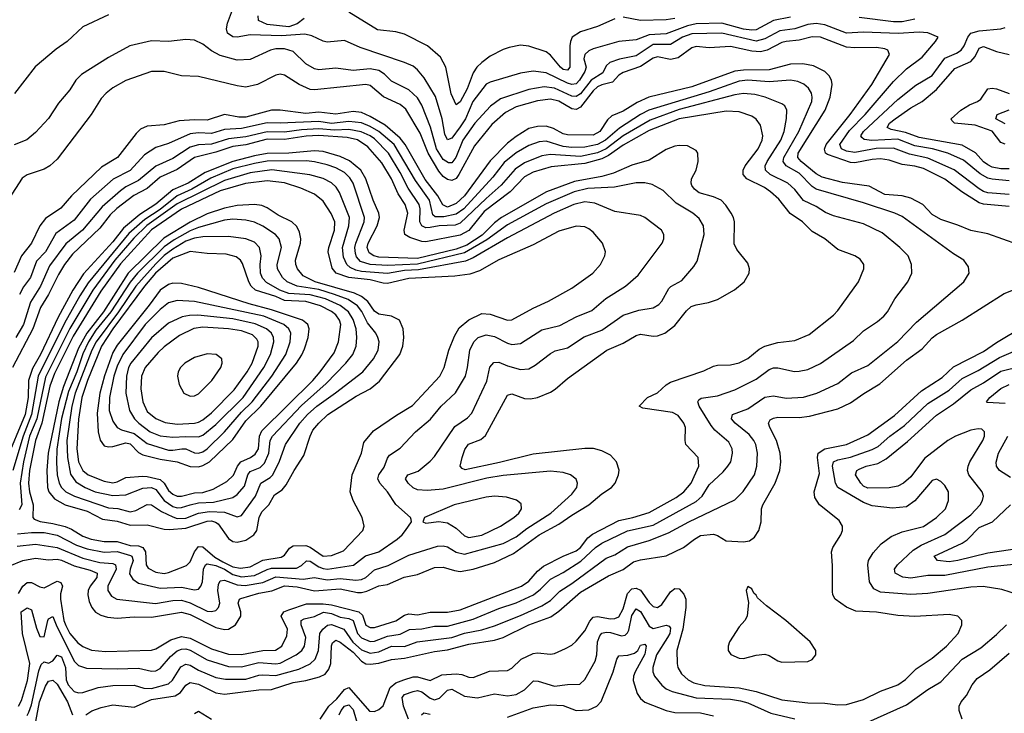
# Model space of a CAD drawing. Header units: inches. Extents: x 1305375 to 1407406, y 744550 to 841633.
# Tile 369 of 509: x 1363476 to 1368067, y 811317 to 814552. Entities that reach past the tile are written whole.
import ezdxf

# ---------------------------------------------------------------- set-up
doc = ezdxf.new("R2010")
doc.units = ezdxf.units.IN
doc.header["$MEASUREMENT"] = 0
doc.layers.add('B3861', color=7, linetype='Continuous')

msp = doc.modelspace()

# ---------------------------------------------------------------- linework, layer by layer
at = {"layer": 'B3861', "color": 5}
for points, elevation in [([(1363890, 814575.3), (1363770, 814518.8), (1363696.5, 814450), (1363645.4, 814414.6), (1363548.3, 814331.8), (1363451.9, 814208.1)], 1240), ([(1367070, 814563.7), (1366990, 814547.6), (1366910, 814505.1), (1366890, 814502.9), (1366850, 814508.1), (1366750, 814535.5), (1366630, 814532.7), (1366590, 814523.4), (1366490, 814485.5), (1366410, 814481.8), (1366350, 814458.2), (1366270, 814450.9), (1366150, 814416.4), (1366130, 814407), (1366110.9, 814389.1), (1366106.5, 814370), (1366116.9, 814330), (1366111.2, 814310), (1366086.5, 814270), (1366070, 814252.7), (1366050, 814249.4), (1366030, 814255.3), (1365930, 814304.9), (1365870, 814312.3), (1365810, 814303), (1365670, 814261.3), (1365650, 814251.2), (1365588.3, 814170), (1365554.9, 814090), (1365530, 814052.1), (1365490, 813999), (1365470, 813991.4), (1365457.7, 814017.7), (1365444.8, 814090), (1365414, 814194), (1365361, 814281), (1365330, 814318), (1365310, 814334.6), (1365270, 814352.1), (1365062.6, 814422.6), (1364990, 814455.2), (1364910, 814447.5), (1364890, 814452.5), (1364837.5, 814477.6), (1364804.8, 814484.9), (1364697.1, 814477.1), (1364550, 814481), (1364490, 814470.8), (1364470, 814472.7), (1364444.9, 814490), (1364439.6, 814510), (1364444.4, 814535.6), (1364472, 814610)], 1240), ([(1366250, 814556.9), (1366170, 814520.5), (1366090, 814495.2), (1366052.4, 814470), (1366043.5, 814450), (1366041, 814430), (1366041, 814330), (1366030, 814316.4), (1366010, 814319.5), (1365996.9, 814330), (1365950, 814386.9), (1365930, 814402.1), (1365850, 814429.1), (1365810, 814432.8), (1365758, 814422), (1365730, 814412.9), (1365670, 814381.8), (1365630, 814353.2), (1365607, 814330), (1365590, 814303.9), (1365562.5, 814230), (1365530, 814168.4), (1365510, 814155.5), (1365486.7, 814206.7), (1365462.4, 814330), (1365437.8, 814377.8), (1365376.4, 814430), (1365270, 814483.9), (1365230, 814495.7), (1365144.2, 814504.2), (1365010, 814587.8)], 1220), ([(1368090, 813736.9), (1367990, 813745.2), (1367970, 813750.3), (1367950, 813763.1), (1367832.4, 813852.4), (1367710, 813906.3), (1367625.1, 813925.1), (1367550, 813953.5), (1367469, 813951), (1367370, 813932.9), (1367330, 813938.4), (1367307, 813950), (1367300.1, 813970), (1367345.2, 814034.8), (1367418.5, 814110), (1367550, 814264.1), (1367610, 814323.5), (1367683.1, 814376.9), (1367746.4, 814450), (1367758.4, 814470), (1367710.3, 814490.3), (1367670, 814493.8), (1367572.4, 814487.6), (1367410, 814494.5), (1367330, 814489.6), (1367230, 814528.4), (1367190, 814533.8), (1367150, 814530.2), (1367090, 814509.9), (1367020, 814500), (1366950, 814462.8), (1366910, 814452), (1366750, 814488.6), (1366610, 814486.9), (1366566.2, 814470), (1366510, 814436.9), (1366430, 814437.1), (1366350, 814383.4), (1366272.4, 814367.6), (1366227.3, 814352.7), (1366210, 814337.1), (1366195.2, 814304.8), (1366139.6, 814270), (1366090, 814206), (1366070, 814194.4), (1366050, 814195.7), (1365970, 814233.1), (1365920.6, 814239.4), (1365850, 814227.2), (1365717.1, 814182.9), (1365671.1, 814148.9), (1365598, 814070), (1365542.1, 813990), (1365509.7, 813910), (1365490, 813884.9), (1365475.6, 813884.4), (1365450, 813899.7), (1365418.3, 813950), (1365390.9, 814050.9), (1365350, 814153.3), (1365330, 814188), (1365290, 814224.6), (1365210, 814265.3), (1365177.3, 814297.3), (1365150, 814315.1), (1365110, 814323.1), (1365030, 814314.4), (1364950, 814326.5), (1364870, 814317.6), (1364850, 814323.7), (1364810, 814346.4), (1364750, 814404.1), (1364710, 814416.6), (1364670, 814415.7), (1364644.6, 814410), (1364550, 814367), (1364490, 814363.2), (1364410, 814384.5), (1364370, 814407.2), (1364330, 814437.6), (1364290, 814456.4), (1364250, 814459.8), (1364170, 814449.8), (1364090, 814453.8), (1363989.4, 814430.6), (1363890, 814376.1), (1363763.8, 814296.2), (1363737.6, 814270), (1363710, 814225.4), (1363657.3, 814162.7), (1363609.5, 814090.5), (1363550, 814025.7), (1363508.7, 813991.3), (1363450, 813968.2)], 1260), ([(1364802.4, 814557.6), (1364770, 814533.1), (1364730, 814518.9), (1364630.3, 814530.3), (1364588.8, 814548.8), (1364587.1, 814570)], 1220), ([(1366530, 814558.1), (1366490, 814551.7), (1366370, 814549), (1366290, 814563.2)], 1220), ([(1367650, 814554.3), (1367590, 814542.4), (1367550, 814541.6), (1367390, 814562.7)], 1240), ([(1368090, 813800.3), (1368010, 813808.2), (1367990, 813813.4), (1367953.5, 813833.5), (1367876.6, 813896.6), (1367802.5, 813930), (1367731.8, 813950), (1367650, 813963.9), (1367570, 813995.4), (1367448.6, 813988.6), (1367412.9, 813992.9), (1367402, 814002), (1367397.8, 814010), (1367409.9, 814030), (1367570, 814180.1), (1367653.9, 814246.1), (1367730, 814291.7), (1367790, 814373), (1367843.9, 814396.1), (1367865, 814410), (1367880.1, 814430), (1367896.3, 814470), (1367911.1, 814488.9), (1367950, 814500.2), (1368050, 814510.1), (1368070, 814515.4)], 1240), ([(1368090, 813681.1), (1367970, 813691.3), (1367950, 813698.5), (1367868.6, 813748.6), (1367790, 813807.8), (1367690, 813857.6), (1367650, 813868.8), (1367590, 813877.2), (1367530, 813897.4), (1367490, 813903), (1367450, 813900.4), (1367370, 813883.8), (1367350, 813885.7), (1367242.7, 813922.7), (1367232.5, 813930), (1367227.8, 813947.8), (1367235.9, 813970), (1367348.3, 814110), (1367448.2, 814250), (1367531.4, 814390), (1367524, 814410), (1367510, 814415.6), (1367470, 814422.2), (1367370, 814420.3), (1367330, 814424.7), (1367210, 814470.6), (1367170, 814471.8), (1367110, 814456.7), (1367049.3, 814450.7), (1367030, 814445.5), (1366961.2, 814410), (1366930, 814402.9), (1366890, 814405.5), (1366790, 814427.1), (1366690, 814421), (1366630, 814427.5), (1366610, 814421.1), (1366546.5, 814373.5), (1366510, 814367.1), (1366450, 814378.7), (1366430, 814373.2), (1366370, 814333.4), (1366290, 814306.2), (1366270, 814293.2), (1366239.3, 814260.7), (1366190, 814248.8), (1366170, 814239.3), (1366150, 814220.8), (1366090, 814144.4), (1366070, 814132.9), (1366050, 814135.9), (1365990, 814172.2), (1365950, 814180.8), (1365890, 814173.2), (1365790, 814145.8), (1365740.9, 814119.1), (1365676.5, 814063.5), (1365596, 813964), (1365523.6, 813830), (1365510, 813812), (1365490, 813801.7), (1365470, 813806.9), (1365450, 813821.2), (1365430, 813846.2), (1365380.9, 813930), (1365343.5, 814023.5), (1365275.4, 814135.4), (1365250, 814157.1), (1365172.6, 814192.6), (1365110, 814245.6), (1365089.1, 814249.1), (1364850, 814225.4), (1364830, 814226.8), (1364778.2, 814250), (1364710, 814293.2), (1364690, 814298.4), (1364670, 814293.7), (1364584.7, 814250), (1364530, 814237), (1364490, 814242.9), (1364310, 814286.5), (1364230, 814289.9), (1364149.4, 814310.6), (1364090.1, 814309.9), (1363970, 814269.2), (1363910, 814234.3), (1363879.3, 814210), (1363855.7, 814184.3), (1363809.6, 814110.4), (1363650, 813901.6), (1363615.6, 813870), (1363590, 813854.9), (1363511.2, 813828.8), (1363487.1, 813812.9), (1363407.8, 813690)], 1280), ([(1368090, 813857), (1368050, 813855.9), (1368010, 813864.8), (1367990, 813874.5), (1367969.8, 813889.8), (1367931.6, 813931.6), (1367870, 813967.4), (1367670, 814002.5), (1367605.4, 814025.4), (1367539.2, 814039.2), (1367519.9, 814050), (1367531.9, 814070), (1367557, 814090), (1367630, 814141.6), (1367683, 814170), (1367750, 814225.8), (1367835.6, 814324.4), (1367910, 814356.5), (1367930, 814380.4), (1367950, 814418.7), (1367970, 814427.2), (1368030, 814403.1), (1368090, 814390.1)], 1220), ([(1368130, 813503), (1367990, 813553.3), (1367910, 813569.4), (1367850, 813594.2), (1367770, 813619.6), (1367730, 813643.9), (1367686.5, 813690), (1367630, 813720.1), (1367590, 813730.8), (1367510, 813736.7), (1367436.4, 813776.4), (1367312.8, 813792.8), (1367217.2, 813817.2), (1367190, 813832.6), (1367118.8, 813890), (1367103.9, 813910), (1367105.2, 813930), (1367231.3, 814130), (1367255, 814190), (1367264.7, 814250), (1367261.1, 814270), (1367250, 814289.8), (1367229, 814310), (1367177.6, 814337.6), (1367126.9, 814346.9), (1367070, 814344.4), (1366970, 814318.2), (1366850, 814317.4), (1366810, 814311.5), (1366610, 814239), (1366409.8, 814190.2), (1366354.4, 814165.6), (1366290, 814125.3), (1366235.9, 814104.1), (1366215.7, 814084.3), (1366181, 814030), (1366150, 814013.7), (1366030, 814014.9), (1366010, 814019.9), (1365965, 814045), (1365930, 814054.9), (1365890, 814054.2), (1365850, 814044.3), (1365790, 814007.3), (1365750, 813976), (1365670, 813894.4), (1365549.2, 813730.8), (1365510, 813694.8), (1365470, 813678.2), (1365448.1, 813688.1), (1365424.8, 813730), (1365366.8, 813806.8), (1365272.8, 813970), (1365250, 814000.2), (1365179.9, 814059.9), (1365110, 814101.2), (1365070, 814118.6), (1365030, 814124), (1364950, 814112.1), (1364870, 814120.3), (1364810, 814115), (1364690.1, 814129.9), (1364650, 814130.3), (1364530, 814097.9), (1364497.7, 814097.7), (1364430, 814109.9), (1364350, 814083.4), (1364290, 814085.4), (1364219.9, 814080.1), (1364150, 814062.3), (1364070, 814054.9), (1364039.1, 814040.9), (1364018.1, 814021.9), (1363931.5, 813910), (1363856.4, 813863.6), (1363717.8, 813730), (1363667.3, 813672.7), (1363595.9, 813624.1), (1363569.5, 813590.5), (1363530.6, 813510), (1363484.4, 813450), (1363450, 813372.7)], 1320), ([(1363510, 811306.6), (1363517.6, 811322.4), (1363530, 811356.6), (1363564.8, 811515.2), (1363575.6, 811544.4), (1363590, 811557.1), (1363610, 811550.7), (1363630, 811561.2), (1363650, 811588.7), (1363670, 811579.8), (1363688.9, 811530), (1363692.8, 811472.8), (1363701.3, 811450), (1363730, 811418.2), (1363750, 811411.9), (1363770, 811414.4), (1363842.2, 811437.8), (1363910, 811446.4), (1364010, 811448.1), (1364054.1, 811434.1), (1364090, 811432.1), (1364170, 811454.9), (1364188.6, 811471.4), (1364226.7, 811533.3), (1364250, 811546.5), (1364270, 811541.9), (1364310, 811518.6), (1364390, 811483.6), (1364435.6, 811475.6), (1364530, 811476.8), (1364590, 811494.7), (1364610, 811496.3), (1364670, 811492.9), (1364777.2, 811522.8), (1364830, 811548.3), (1364853.6, 811570), (1364869, 811610), (1364875.3, 811690), (1364888.5, 811710), (1364911.2, 811728.8), (1364930, 811730.6), (1364986.9, 811710), (1365028.4, 811648.4), (1365070, 811613.6), (1365110, 811597.9), (1365150, 811604.5), (1365210, 811629.8), (1365270, 811629.2), (1365329.2, 811650.8), (1365490, 811670.9), (1365550, 811691.1), (1365630, 811706.2), (1365690, 811725.4), (1365810, 811772.5), (1365910, 811818.4), (1365950, 811843.3), (1365993.5, 811886.5), (1366050, 811922.9), (1366210, 812039.9), (1366250, 812056.9), (1366310, 812093.8), (1366410, 812122.5), (1366501.5, 812158.5), (1366595.9, 812210), (1366810, 812312.6), (1366848.7, 812351.3), (1366902, 812430), (1366912.2, 812470), (1366916.4, 812530), (1366908.2, 812570), (1366898.7, 812590), (1366876.9, 812616.9), (1366811.8, 812670), (1366795.2, 812690), (1366798.7, 812710), (1366870, 812736.6), (1366950, 812791.1), (1366990, 812797.1), (1367050, 812787.4), (1367130, 812791.2), (1367192.6, 812810), (1367290, 812855), (1367354.2, 812905.8), (1367430, 812939.1), (1367570, 813051.6), (1367657.9, 813142.1), (1367877.2, 813330), (1367903.1, 813370), (1367899.3, 813399.3), (1367877.6, 813430), (1367830, 813459.8), (1367590, 813634.5), (1367556.9, 813650), (1367410, 813697.6), (1367190, 813761.5), (1367170, 813773.5), (1367110, 813836.4), (1367049.3, 813870), (1367034.9, 813890), (1367039.1, 813910), (1367109, 814030), (1367168.8, 814170), (1367171.4, 814190), (1367167.1, 814210), (1367153.1, 814233.2), (1367131.8, 814251.8), (1367103.7, 814263.7), (1367070, 814270.8), (1366970, 814263), (1366870, 814269.4), (1366830, 814265.1), (1366690, 814216), (1366409.3, 814130.7), (1366370, 814110.2), (1366273.1, 814046.9), (1366207, 813990), (1366170, 813969.8), (1366110, 813956.9), (1366050, 813955.8), (1366010, 813961.3), (1365930, 813985.5), (1365898.1, 813981.9), (1365850, 813965.9), (1365790, 813931.8), (1365733.9, 813886.1), (1365681.7, 813818.3), (1365546.8, 813670), (1365510, 813644.5), (1365453, 813633), (1365412.8, 813632.8), (1365401.7, 813641.7), (1365385.8, 813710), (1365321.7, 813801.7), (1365221.1, 813970), (1365150.8, 814030.8), (1365110, 814054.7), (1365070, 814070.6), (1365010, 814077.8), (1364930, 814068.3), (1364870, 814077.1), (1364690, 814069.5), (1364630, 814071.2), (1364510, 814045.1), (1364430, 814039.9), (1364370, 814021.7), (1364310, 814024.3), (1364270, 814019.3), (1364170, 813974), (1364110, 813956.6), (1364058.2, 813921.8), (1363990.5, 813849.5), (1363911.5, 813808.4), (1363805.5, 813714.5), (1363730, 813617.6), (1363644.7, 813555.3), (1363595.4, 813470), (1363554.4, 813425.6), (1363526.5, 813350), (1363494.1, 813305.9), (1363475.4, 813270)], 1340), ([(1363470, 811350.1), (1363484, 811376), (1363511.6, 811470), (1363522.5, 811550), (1363488.6, 811688.6), (1363482, 811790), (1363510, 811808.2), (1363530, 811799.7), (1363553.7, 811713.7), (1363570, 811674.5), (1363590, 811673.7), (1363606.3, 811750), (1363610, 811758.4), (1363630, 811768.2), (1363645, 811730), (1363730, 811559.8), (1363750, 811540.7), (1363787.9, 811527.9), (1363930, 811523.7), (1364030, 811528.2), (1364090, 811513.9), (1364110, 811514.8), (1364130, 811526.4), (1364178.6, 811581.4), (1364210, 811607.8), (1364230, 811616.5), (1364250, 811617.4), (1364270, 811610.9), (1364350, 811566.8), (1364450, 811535.4), (1364510, 811534.2), (1364590, 811554.7), (1364670, 811548.1), (1364690, 811550.6), (1364765.2, 811590), (1364791.4, 811610), (1364803.8, 811630), (1364809.9, 811670), (1364788.7, 811730), (1364788.1, 811750), (1364802.7, 811757.3), (1364850, 811768.9), (1364891.7, 811788.3), (1364930, 811782.4), (1364970, 811765.3), (1365010, 811759.9), (1365029.8, 811749.8), (1365050, 811689.3), (1365070, 811669.2), (1365110, 811652.7), (1365130, 811653.3), (1365190, 811677.1), (1365250, 811686.2), (1365292.5, 811707.5), (1365350, 811710.7), (1365410, 811723.8), (1365470, 811724.1), (1365590, 811755.9), (1365710, 811806.1), (1365790, 811832), (1365870.9, 811869.1), (1365904.7, 811895.3), (1365950, 811942.3), (1366010, 811973.4), (1366092.8, 812027.2), (1366159.7, 812090), (1366190, 812110.4), (1366310, 812167.4), (1366430, 812195.3), (1366630, 812304.9), (1366658.1, 812330), (1366690, 812382.1), (1366756.3, 812443.7), (1366778, 812470), (1366791.3, 812490), (1366799.9, 812530), (1366798.3, 812550), (1366782.2, 812582.2), (1366717.1, 812637.1), (1366699.4, 812659.4), (1366644, 812750), (1366636.9, 812770), (1366641.6, 812778.4), (1366653.2, 812786.8), (1366730, 812797), (1366810, 812825.9), (1366910, 812875.7), (1366970, 812920.4), (1366990, 812928.3), (1367010, 812928.9), (1367088.4, 812911.6), (1367110, 812912.1), (1367150, 812920.1), (1367210, 812948.8), (1367363.7, 813056.3), (1367410, 813100.6), (1367476, 813144), (1367505.3, 813170), (1367521.6, 813190), (1367555.8, 813250), (1367616.1, 813330), (1367635.3, 813370), (1367634.6, 813410), (1367617.8, 813450), (1367579.8, 813490), (1367497.3, 813557.3), (1367410, 813600.2), (1367270, 813637.5), (1367232.6, 813652.6), (1367190, 813680.4), (1367130, 813708.9), (1367090, 813759.9), (1367058, 813790), (1366975.6, 813830), (1366952.6, 813850), (1366952, 813870), (1366960.3, 813890), (1367025.2, 813990), (1367040.1, 814030), (1367051, 814091), (1367052.4, 814130), (1367042.5, 814150), (1367030, 814160.2), (1366951, 814191), (1366903.8, 814203.8), (1366850, 814208), (1366810, 814201.1), (1366550, 814133.6), (1366415.9, 814084.1), (1366289.9, 814010.1), (1366210, 813950.4), (1366170, 813930.9), (1366090, 813914.5), (1365950, 813922.9), (1365910, 813916.6), (1365830, 813884.8), (1365785.2, 813854.8), (1365720.3, 813779.7), (1365650, 813718.7), (1365530, 813603.1), (1365506, 813594), (1365431.1, 813591.1), (1365390, 813582.3), (1365370, 813582.1), (1365350, 813591.2), (1365341.5, 813610), (1365343.5, 813670), (1365337.8, 813690), (1365286.8, 813766.8), (1365250, 813839.4), (1365194.6, 813930), (1365130, 813996), (1365110, 814010.2), (1365068.5, 814028.5), (1365010, 814040.1), (1364943.4, 814036.6), (1364870, 814042.6), (1364790, 814039), (1364710, 814028), (1364630, 814029.4), (1364530, 814005), (1364450, 813996.6), (1364370, 813972), (1364310, 813968.6), (1364270, 813957.3), (1364190, 813904.4), (1364110, 813868.2), (1364030, 813801.5), (1363970, 813771.8), (1363945.5, 813754.5), (1363860.2, 813679.8), (1363768.5, 813570), (1363690, 813506.1), (1363615.2, 813404.8), (1363573.2, 813310), (1363526, 813234), (1363493.3, 813130), (1363457.6, 813070)], 1360), ([(1368070, 813971.4), (1368050, 813979.9), (1368010, 814031.7), (1367930, 814060.5), (1367834.3, 814070), (1367821.7, 814081.7), (1367818.6, 814090), (1367863.7, 814130), (1367904.8, 814155.2), (1367942.2, 814170), (1367957.9, 814182.1), (1367990.5, 814229.5), (1368010, 814233.4), (1368030, 814230.1), (1368090, 814208.3)], 1180), ([(1363470, 811876.6), (1363490, 811910.7), (1363510, 811927.6), (1363530, 811927.5), (1363570, 811907.4), (1363590, 811902.5), (1363650, 811933.6), (1363667.6, 811927.6), (1363675.1, 811910), (1363666.1, 811873.9), (1363665.6, 811850), (1363681.6, 811750), (1363690, 811725.8), (1363710, 811689.6), (1363746, 811646), (1363770, 811627.9), (1363810, 811610.9), (1363875, 811605), (1364090, 811611.8), (1364110, 811618.3), (1364181, 811659), (1364230, 811675.2), (1364270, 811667.8), (1364370, 811618), (1364450, 811593.1), (1364510, 811591.1), (1364610, 811609.2), (1364668.3, 811611.7), (1364698.6, 811630), (1364721.9, 811678.1), (1364724.4, 811710), (1364695.5, 811770), (1364707, 811790), (1364730, 811799.9), (1364813.1, 811826.9), (1364890, 811827.7), (1364930, 811822.9), (1365057.7, 811790), (1365074.2, 811774.2), (1365090, 811727.8), (1365110, 811717.3), (1365130, 811717.1), (1365230, 811748.3), (1365270, 811774), (1365290, 811780.5), (1365330, 811775.8), (1365390, 811788.2), (1365470, 811788), (1365530, 811799.9), (1365814.7, 811910), (1365850, 811933.3), (1365890, 811979.6), (1365917.4, 812002.6), (1366009.8, 812050), (1366070, 812074.6), (1366090.3, 812090), (1366124.1, 812135.9), (1366147.1, 812152.9), (1366270, 812217), (1366335.1, 812230), (1366410, 812253.9), (1366535.8, 812324.2), (1366573, 812350), (1366607.1, 812390), (1366641.6, 812470), (1366638.8, 812510), (1366582.4, 812570), (1366578.4, 812590), (1366579.5, 812650), (1366572.9, 812670), (1366546.1, 812706.1), (1366519.5, 812719.5), (1366380.5, 812740.5), (1366363.6, 812750), (1366403.5, 812790), (1366450, 812812.1), (1366490.4, 812849.6), (1366510, 812861.3), (1366664.8, 812915.1), (1366710, 812935.9), (1366730, 812940.9), (1366790, 812942.6), (1366830, 812952.1), (1366870, 812971.8), (1366924, 813016), (1366950, 813029.5), (1367010, 813046.8), (1367090, 813056), (1367156.7, 813083.3), (1367270, 813173.8), (1367290, 813195.6), (1367386, 813330), (1367411.1, 813390), (1367410.9, 813410.9), (1367395.2, 813435.2), (1367370, 813450.9), (1367290, 813480.3), (1367230, 813529.8), (1367170, 813565), (1367125, 813610), (1367067.5, 813647.5), (1367014.7, 813714.7), (1366976.3, 813750), (1366948.5, 813770), (1366866.4, 813810), (1366848.8, 813830), (1366848.9, 813850), (1366858.5, 813870), (1366918.3, 813950), (1366938.2, 813990), (1366940.2, 814010), (1366930, 814060.5), (1366910, 814088.8), (1366890, 814102.4), (1366830, 814121.8), (1366770, 814126), (1366550, 814090.4), (1366410, 814034.9), (1366290, 813967.5), (1366221.1, 813918.9), (1366190, 813903), (1366110, 813881.3), (1365954.1, 813865.9), (1365870, 813841.6), (1365830, 813819.2), (1365762, 813750), (1365642, 813658), (1365570, 813568.9), (1365530, 813547.2), (1365370, 813515.9), (1365350, 813517.1), (1365295.5, 813535.5), (1365271.4, 813550), (1365268.3, 813570), (1365285.4, 813650), (1365272.6, 813690), (1365239.7, 813739.7), (1365209, 813810), (1365164.7, 813884.7), (1365099.5, 813959.5), (1365050, 813991.1), (1365002.6, 814002.6), (1364870, 814012.6), (1364810.7, 814009.3), (1364710, 813993.5), (1364630, 813995.1), (1364530, 813968.6), (1364470, 813961.4), (1364390, 813934), (1364291.4, 813908.6), (1364210, 813852.9), (1364130, 813816.9), (1364070, 813765.3), (1364007.2, 813732.8), (1363928.5, 813671.5), (1363897.3, 813642.7), (1363850, 813579.9), (1363721.5, 813458.5), (1363683.9, 813410), (1363656.1, 813363.9), (1363610.3, 813270), (1363572.6, 813210), (1363536.5, 813110), (1363441.7, 812930)], 1380), ([(1368070, 814066.2), (1368027.6, 814090), (1368033, 814110), (1368088.8, 814131.2)], 1160), ([(1363430, 812005.3), (1363490, 812029.8), (1363550, 812041), (1363610, 812033.2), (1363650, 812036.1), (1363670, 812031.2), (1363730, 812004.9), (1363805, 811985), (1363836.6, 811970), (1363836, 811950), (1363803.8, 811910), (1363795.3, 811890), (1363793.2, 811870), (1363799, 811839), (1363811.3, 811810), (1363829.4, 811789.4), (1363854.7, 811774.7), (1363885.2, 811765.2), (1363930, 811760.8), (1364010, 811766.6), (1364090, 811764.9), (1364230, 811788.3), (1364270, 811777.8), (1364390, 811716.6), (1364430, 811708.1), (1364450, 811709.7), (1364482, 811730), (1364507.3, 811770), (1364507.2, 811790), (1364494.3, 811830), (1364501.2, 811850), (1364507.1, 811852.9), (1364590, 811877.7), (1364651.7, 811888.3), (1364710, 811912), (1364770, 811907.4), (1364850, 811887.5), (1364970, 811897.8), (1365050, 811880.4), (1365070, 811880.5), (1365093.8, 811886.2), (1365150, 811911.8), (1365190, 811918.3), (1365268.7, 811951.3), (1365330, 811965.2), (1365410, 811996.8), (1365450, 811999.3), (1365502.7, 811982.7), (1365530, 811978.9), (1365590, 811989.2), (1365690, 812020.7), (1365777.4, 812062.6), (1365897.7, 812150), (1365990, 812198.7), (1366050, 812241.4), (1366130, 812288.7), (1366190, 812341.3), (1366235.1, 812370), (1366252.9, 812390), (1366267.6, 812430), (1366270.8, 812450.8), (1366258.5, 812490), (1366230, 812521), (1366190, 812541.5), (1366151.4, 812551.4), (1366110, 812552.8), (1365870, 812526.1), (1365713.5, 812486.5), (1365552.4, 812452.4), (1365538.1, 812458.2), (1365529.9, 812469.9), (1365538.1, 812510), (1365551.8, 812548.2), (1365568.2, 812571.8), (1365625.7, 812594.3), (1365647.2, 812612.8), (1365750, 812801.6), (1365770, 812807.2), (1365830, 812784.8), (1365856.9, 812783.1), (1365890.4, 812789.6), (1365950, 812814.7), (1365971.7, 812828.3), (1366030, 812879.3), (1366214, 813010), (1366290, 813043.2), (1366350, 813079.8), (1366370, 813085.2), (1366430, 813075.9), (1366450, 813077.3), (1366483.5, 813090), (1366530, 813125.4), (1366585.2, 813194.8), (1366606.3, 813213.7), (1366630, 813222.8), (1366687.4, 813232.6), (1366730, 813247.5), (1366808.5, 813291.5), (1366853.7, 813330), (1366876.4, 813370), (1366878.5, 813390), (1366870, 813416.2), (1366820.2, 813480.2), (1366807.4, 813507.4), (1366808.5, 813610), (1366804.5, 813630), (1366793.7, 813650), (1366767.7, 813687.7), (1366746.2, 813710), (1366710, 813726.2), (1366644.5, 813744.5), (1366621.7, 813761.7), (1366610, 813778.7), (1366606.2, 813790), (1366608.7, 813810), (1366630, 813850.4), (1366639.9, 813890), (1366637.7, 813930), (1366630, 813942.6), (1366590, 813963.2), (1366550, 813965.7), (1366530, 813961.5), (1366490, 813947.3), (1366410, 813897), (1366330, 813872.9), (1366243.8, 813836.2), (1366190, 813820.7), (1366062.3, 813797.7), (1365931.4, 813748.6), (1365721.9, 813630), (1365690, 813605.1), (1365632.4, 813547.6), (1365559.8, 813500.2), (1365510, 813481.8), (1365330, 813437.7), (1365150, 813444.8), (1365127, 813450), (1365104.7, 813464.7), (1365095.7, 813490), (1365099.9, 813510), (1365142.1, 813590), (1365152.6, 813630), (1365149.6, 813650), (1365123.9, 813710), (1365090, 813810.6), (1365066.6, 813850), (1365013.5, 813893.5), (1364970, 813914.4), (1364890, 813937), (1364850, 813941.1), (1364730, 813930.3), (1364630, 813928.5), (1364570, 813917.4), (1364470, 813890.6), (1364340.2, 813839.8), (1364261.2, 813790), (1364190, 813758.3), (1364110, 813691.3), (1364035.9, 813644.1), (1363959.7, 813580.3), (1363910, 813516.5), (1363773.1, 813366.9), (1363723, 813290), (1363655, 813165), (1363571.9, 812990), (1363535, 812925), (1363516.6, 812870), (1363514.5, 812790), (1363501.4, 812710), (1363408.9, 812490)], 1420), ([(1363463.7, 812096.3), (1363550, 812106), (1363650, 812090.1), (1363770, 812041.3), (1363850, 812020), (1363910, 812015.4), (1363922.7, 812010), (1363925.7, 811990), (1363886, 811910), (1363886.3, 811890), (1363903.3, 811863.3), (1363928.8, 811848.8), (1364109.4, 811829.4), (1364190, 811843), (1364230, 811844.8), (1364270, 811832.4), (1364350, 811793.8), (1364370, 811791.7), (1364390, 811797.3), (1364403.2, 811810), (1364408.2, 811830), (1364399.9, 811890), (1364401.9, 811918.1), (1364410, 811934.4), (1364430, 811937.9), (1364490, 811916), (1364526.8, 811913.2), (1364610, 811927.1), (1364670, 811953.2), (1364797.9, 811942.1), (1364850, 811949.7), (1364910, 811939), (1364970, 811945.4), (1365042.3, 811937.7), (1365070, 811940.8), (1365090, 811951), (1365130, 811985.8), (1365193.8, 812006.2), (1365290, 812054.1), (1365424, 812096), (1365450, 812098.6), (1365470, 812094.1), (1365510, 812069.3), (1365550, 812059.4), (1365730, 812109.7), (1365790, 812140.3), (1365841, 812179), (1365952.3, 812250), (1366050, 812338.6), (1366072.8, 812370), (1366076.5, 812390), (1366069.8, 812409.8), (1366044.2, 812430), (1366010, 812440.5), (1365950, 812446.4), (1365730, 812426.8), (1365653.5, 812413.5), (1365450, 812363.1), (1365376.3, 812356.3), (1365330, 812359.8), (1365310, 812368.4), (1365286.6, 812390), (1365275, 812410), (1365286, 812430), (1365333.1, 812446.9), (1365390, 812492.7), (1365410, 812514.2), (1365504.7, 812655.3), (1365564.1, 812695.9), (1365583.7, 812716.3), (1365654, 812866), (1365667.9, 812932.1), (1365686.5, 812953.5), (1365710, 812954.5), (1365750, 812937.3), (1365810, 812921), (1365850, 812923.7), (1365879.4, 812940.6), (1365950, 812995.2), (1365973.1, 813006.9), (1366030, 813021.9), (1366107.1, 813072.9), (1366190, 813104.8), (1366290, 813174.7), (1366362.3, 813197.7), (1366430, 813208.8), (1366456.1, 813223.9), (1366470, 813239), (1366501.8, 813298.2), (1366511.7, 813308.3), (1366563.7, 813336.3), (1366619.3, 813400.7), (1366633.8, 813426.2), (1366667.6, 813550), (1366664.5, 813590), (1366644.5, 813624.5), (1366613.8, 813650), (1366536.2, 813696.2), (1366476.2, 813756.2), (1366424, 813784), (1366390.6, 813790.6), (1366350.5, 813790.5), (1366248.3, 813771.7), (1366124.7, 813764.7), (1366061.2, 813750), (1365930, 813693.8), (1365750, 813595.2), (1365654.2, 813525.8), (1365550, 813465.2), (1365330, 813412.3), (1365190, 813405.8), (1365110, 813410), (1365064.9, 813424.9), (1365046.7, 813446.7), (1365041.5, 813461.5), (1365038.9, 813490), (1365043.4, 813510), (1365081.8, 813610), (1365083.9, 813630), (1365030, 813789), (1365015.2, 813815.2), (1364990, 813839.3), (1364950, 813860.6), (1364910, 813874.9), (1364850.1, 813889.9), (1364813.3, 813893.3), (1364630, 813892), (1364570, 813882), (1364470, 813856.2), (1364367, 813813), (1364278.8, 813761.2), (1364210, 813730), (1364130, 813666.8), (1364059.4, 813620.6), (1363984.9, 813555.1), (1363795.2, 813324.8), (1363755.8, 813264.2), (1363683.8, 813136.2), (1363561, 812890), (1363531.3, 812710), (1363491.9, 812610), (1363443.2, 812450)], 1440), ([(1363465.5, 812154.5), (1363530, 812160.8), (1363590, 812160.3), (1363650, 812147.8), (1363741.2, 812101.2), (1363790, 812084.1), (1363870, 812068.7), (1363930, 812071.2), (1363992.9, 812052.9), (1363998.1, 812050), (1364004.5, 812030), (1363990.1, 811990), (1363988.2, 811968.2), (1364002.4, 811942.4), (1364030, 811923.9), (1364130, 811900.6), (1364230, 811904.9), (1364290, 811892.2), (1364310, 811896.6), (1364320.7, 811910), (1364328.1, 811930), (1364332.6, 811990), (1364342.5, 812010), (1364350, 812014.9), (1364390, 812006), (1364430, 811989.5), (1364470, 811965.1), (1364510, 811954.2), (1364570, 811959.2), (1364630, 811988.5), (1364650, 811993.3), (1364765.8, 811994.2), (1364790, 812006.6), (1364812.4, 812027.6), (1364830, 812026.6), (1364870, 811999.8), (1364890, 811991.7), (1364910.2, 811989.8), (1365031.4, 812008.6), (1365088.4, 812051.6), (1365150.2, 812069.8), (1365235.9, 812130), (1365259.5, 812150), (1365274.6, 812170), (1365302.7, 812210), (1365300.2, 812220.2), (1365297.2, 812230), (1365230, 812291.2), (1365190.7, 812350), (1365154.4, 812390), (1365145.9, 812410), (1365149.9, 812430), (1365175.5, 812464.5), (1365190, 812506.7), (1365199.5, 812520.5), (1365250, 812554.4), (1365320.8, 812630), (1365390.7, 812689.3), (1365441.3, 812750), (1365508.4, 812811.6), (1365553.6, 812890), (1365563.8, 812930), (1365575, 813010), (1365592.8, 813050), (1365613.5, 813070), (1365650, 813082.1), (1365690, 813074.8), (1365750, 813043), (1365770, 813037.3), (1365810, 813041.9), (1365910, 813106.1), (1365994.4, 813125.6), (1366070, 813166.5), (1366144.1, 813195.9), (1366208.4, 813251.6), (1366300.9, 813310), (1366359.5, 813360.5), (1366471, 813510), (1366479.1, 813530), (1366479.1, 813550), (1366468.2, 813570), (1366390, 813628.8), (1366370, 813638.2), (1366250, 813657), (1366156.9, 813696.9), (1366110, 813702.6), (1366059.3, 813690), (1365967.2, 813650), (1365750, 813534.1), (1365590, 813440.7), (1365553.8, 813426.2), (1365334.4, 813385.6), (1365270, 813381.8), (1365190, 813368.2), (1365070, 813377.2), (1365043.2, 813383.2), (1365016.1, 813396.1), (1365001.4, 813410), (1364984.9, 813444.9), (1364980.2, 813490), (1365010.9, 813590), (1365013.4, 813630), (1364966.8, 813746.8), (1364951.1, 813771.1), (1364930, 813791.3), (1364890, 813812.2), (1364829, 813829), (1364651.3, 813851.3), (1364550, 813837.3), (1364430, 813801.9), (1364210, 813693.2), (1364068.3, 813591.7), (1364007.6, 813532.4), (1363920, 813430), (1363815.9, 813290), (1363708.9, 813111.1), (1363595.8, 812884.2), (1363555, 812690), (1363522, 812610), (1363492.9, 812490), (1363478, 812390), (1363485.1, 812290), (1363473.2, 812266.8)], 1460), ([(1363784.5, 811310), (1363812.1, 811327.9), (1363855.2, 811344.8), (1363910, 811356.4), (1364010, 811345.7), (1364090, 811380.8), (1364201.1, 811398.9), (1364225.8, 811414.2), (1364250, 811448.5), (1364270, 811460.8), (1364310, 811453), (1364390, 811412.3), (1364430, 811406.1), (1364590, 811425.9), (1364650, 811427.8), (1364750, 811460.1), (1364810.2, 811469.8), (1364873.6, 811486.4), (1364900.3, 811499.7), (1364917.4, 811522.6), (1364925.7, 811550), (1364928.9, 811631.1), (1364934.9, 811645.1), (1364950, 811658.2), (1364970, 811648.5), (1365030, 811601.6), (1365070, 811560.4), (1365090, 811547.8), (1365110, 811546.1), (1365150, 811551.6), (1365210, 811567.9), (1365270, 811574.8), (1365410, 811605), (1365470, 811612.8), (1365570, 811639.2), (1365690, 811657.4), (1365730, 811671.1), (1365850, 811729.5), (1365952.5, 811767.5), (1365990, 811794.1), (1366090, 811882), (1366221.5, 811958.5), (1366290, 811988.2), (1366337, 812023), (1366370, 812032.4), (1366490, 812051.9), (1366570, 812089.6), (1366621.9, 812130), (1366650, 812146.2), (1366710, 812152.1), (1366730, 812146.4), (1366770, 812121.2), (1366850, 812116.5), (1366878.9, 812121.1), (1366901.8, 812138.2), (1366921.4, 812170), (1366933.2, 812210), (1366935, 812270), (1366939.9, 812290), (1366997.7, 812390), (1367020.2, 812450), (1367024.5, 812490), (1367021.2, 812530), (1367005, 812590), (1366973.1, 812650), (1366967.6, 812670), (1366974.2, 812685.8), (1366990, 812694.3), (1367010, 812697.5), (1367110, 812696.2), (1367157.8, 812702.2), (1367290, 812737.4), (1367350, 812764.6), (1367411.3, 812808.7), (1367486.9, 812853.1), (1367610, 812964.6), (1367683.3, 813016.7), (1367730, 813068.6), (1367750, 813083.7), (1367870.8, 813150), (1368065.4, 813274.6), (1368110, 813291.8)], 1320), ([(1364877.3, 811290), (1364917.2, 811350), (1364954.7, 811385.3), (1364990, 811428.8), (1365010, 811438.1), (1365107.1, 811327.1), (1365130, 811324.8), (1365150, 811334.3), (1365170, 811351.6), (1365203.2, 811436.8), (1365230, 811459), (1365266.3, 811473.7), (1365310, 811487), (1365330, 811487.9), (1365390, 811470.5), (1365443.6, 811496.4), (1365510, 811501.2), (1365537.3, 811497.3), (1365570, 811485), (1365590, 811483.8), (1365666.8, 811513.2), (1365750, 811516.4), (1365770, 811527.8), (1365813.3, 811570), (1365870, 811595.5), (1365890, 811599.8), (1365950, 811593.1), (1365970, 811596.6), (1366021, 811619), (1366050, 811634.7), (1366070, 811652.9), (1366110, 811702.3), (1366133.9, 811746.1), (1366150, 811765.7), (1366170, 811769.3), (1366230, 811757.7), (1366250, 811759.1), (1366270, 811767.5), (1366290, 811804.3), (1366310, 811876.3), (1366330, 811896.9), (1366350, 811901), (1366370.6, 811890.6), (1366410, 811834.6), (1366430, 811815), (1366450, 811810.1), (1366470, 811824.1), (1366510, 811883.8), (1366530, 811899), (1366550, 811897.5), (1366572.4, 811872.4), (1366580.9, 811850), (1366581, 811810), (1366567, 811710), (1366540.4, 811610), (1366541.4, 811550), (1366545, 811530), (1366561.4, 811501.4), (1366592.6, 811472.6), (1366619.1, 811459.1), (1366670, 811447), (1366830, 811436), (1366910, 811419.5), (1367030, 811380.6), (1367150, 811365.3), (1367230, 811364), (1367290, 811355.9), (1367330, 811358.5), (1367410, 811381.5), (1367490, 811419.6), (1367569.9, 811450.1), (1367605.4, 811474.6), (1367656, 811524), (1367730, 811573.5), (1367797, 811630), (1367850.8, 811690), (1367868.4, 811730), (1367868, 811750), (1367849.8, 811769.8), (1367810, 811778.5), (1367650, 811769.2), (1367570, 811772.9), (1367470, 811789.4), (1367374.2, 811794.2), (1367330, 811811.9), (1367278, 811850), (1367267.3, 811870), (1367265.2, 811885.2), (1367266.2, 812006.2), (1367261.2, 812070), (1367267.8, 812090), (1367304.5, 812150), (1367311.8, 812170), (1367312.8, 812190), (1367296.4, 812216.4), (1367205, 812290), (1367183.1, 812323.1), (1367180.2, 812350), (1367204.4, 812435.6), (1367195.4, 812510), (1367199.4, 812530), (1367230, 812550.8), (1367330, 812571.3), (1367430, 812616.3), (1367554.6, 812705.4), (1367680.5, 812820.5), (1367776.5, 812883.5), (1367830, 812932.6), (1367970, 813003.9), (1368030, 813046.2), (1368157.2, 813122.8)], 1280), ([(1368132.7, 811870), (1368055.1, 811895.1), (1367968.1, 811908.1), (1367910, 811905.1), (1367710, 811876), (1367630, 811871.3), (1367490, 811882.3), (1367458.1, 811898.1), (1367437.9, 811930), (1367429.9, 812009.9), (1367432.9, 812030), (1367454.6, 812065.4), (1367491.8, 812108.2), (1367538.8, 812141.2), (1367590, 812164.1), (1367690, 812189), (1367750, 812230.9), (1367792.3, 812270), (1367805.9, 812310), (1367806.6, 812350), (1367790, 812379.1), (1367770, 812398.3), (1367750, 812409.7), (1367730, 812402.3), (1367650, 812307.6), (1367610, 812280.7), (1367545.5, 812274.5), (1367450, 812284.9), (1367410, 812299.9), (1367290.3, 812370.3), (1367280.1, 812390), (1367265.5, 812470), (1367269.9, 812490), (1367290, 812498.6), (1367350, 812511.3), (1367450, 812546.9), (1367478.4, 812561.6), (1367532.1, 812610), (1367601.1, 812658.9), (1367710, 812761.3), (1367810, 812824.4), (1367870, 812879.3), (1367944.3, 812915.7), (1368043.6, 812976.4), (1368110, 813003.9)], 1260), ([(1368170, 812016.7), (1367990, 811998.2), (1367790, 811959.1), (1367710, 811960.5), (1367630, 811947.8), (1367592.7, 811952.7), (1367558, 811970), (1367554.4, 811990), (1367568, 812010), (1367641.3, 812078.7), (1367678.5, 812101.5), (1367789.6, 812150.4), (1367910, 812242), (1367954.6, 812290), (1367965.4, 812310), (1367969.1, 812330), (1367962.9, 812350), (1367901.7, 812430), (1367895.3, 812450), (1367897.3, 812470), (1367905.9, 812490), (1367966.5, 812590), (1367974, 812610), (1367974.8, 812630), (1367961.6, 812641.6), (1367944.5, 812644.5), (1367910, 812637), (1367839.2, 812610), (1367803, 812590), (1367694.4, 812505.6), (1367630, 812419.4), (1367596.3, 812390), (1367570, 812376.2), (1367530, 812369.1), (1367430, 812367.2), (1367410, 812376.5), (1367397.1, 812390), (1367373.3, 812430), (1367379.2, 812450), (1367390, 812455.9), (1367423, 812470), (1367477.3, 812482.7), (1367516.2, 812503.8), (1367614.9, 812585.1), (1367750, 812707.9), (1367830, 812759.9), (1367910, 812826.4), (1367970, 812858.8), (1368050, 812912.7), (1368144.6, 812935.4)], 1240), ([(1368070, 812762), (1367986.2, 812766.2), (1367983.5, 812770), (1367998.8, 812790), (1368050, 812832.1), (1368089.3, 812850.7)], 1220), ([(1368096.2, 812416.2), (1368044.8, 812450), (1368030.8, 812470), (1368028.3, 812488.3), (1368039, 812530), (1368082.5, 812610)], 1220), ([(1368190, 812094.2), (1367990, 812064), (1367850, 812029.2), (1367810, 812023.6), (1367755.8, 812030), (1367739.1, 812050), (1367869.4, 812110.6), (1367893.3, 812126.7), (1367950, 812183.2), (1368011.6, 812210), (1368096.2, 812290)], 1220), ([(1365288.9, 811290), (1365265.3, 811350), (1365259.5, 811390), (1365270, 811405.4), (1365310, 811418.5), (1365330, 811422.8), (1365350, 811417.7), (1365390, 811387.8), (1365410, 811379.7), (1365433.1, 811386.9), (1365470, 811425.3), (1365490, 811429.6), (1365550, 811396.9), (1365610, 811388.6), (1365690, 811407.5), (1365750, 811397.9), (1365790, 811404.2), (1365830, 811426.3), (1365872.1, 811467.9), (1365892.4, 811467.6), (1365970, 811443.9), (1366030, 811451.6), (1366087.5, 811452.5), (1366110, 811474.3), (1366159.4, 811560.6), (1366166.7, 811590), (1366169.5, 811650), (1366181.2, 811678.8), (1366190, 811690.1), (1366210, 811695.8), (1366230, 811694.6), (1366282.3, 811677.7), (1366298.5, 811681.5), (1366310, 811691.6), (1366315.4, 811704.6), (1366330, 811773.4), (1366350, 811805), (1366370, 811792.3), (1366410, 811722.8), (1366430, 811713.1), (1366490, 811728.3), (1366504.1, 811724.1), (1366510, 811714.4), (1366506.3, 811690), (1366496.7, 811670), (1366445.3, 811590), (1366428.5, 811530), (1366427.7, 811510), (1366435.5, 811490), (1366470, 811447.8), (1366490.5, 811430.5), (1366518.4, 811418.4), (1366629.2, 811389.2), (1366790, 811382.7), (1366835.8, 811375.8), (1366870, 811365.2), (1366977.8, 811317.8), (1367090, 811290.6)], 1260), ([(1367384.6, 811255.4), (1367610, 811356.4), (1367710, 811428.1), (1367770, 811463.5), (1367870, 811568.9), (1367957.2, 811622.8), (1368030, 811684.3), (1368077.4, 811730)], 1260), ([(1365750, 811299.1), (1365870, 811341.9), (1365950, 811357.3), (1366010, 811354.2), (1366070, 811330.1), (1366130, 811332.7), (1366166.8, 811350), (1366187.4, 811372.6), (1366242.1, 811510), (1366260.6, 811570), (1366270, 811584.4), (1366311.5, 811588.5), (1366342.4, 811597.6), (1366358, 811610), (1366370, 811634.6), (1366390, 811639.1), (1366396.8, 811630), (1366390, 811593.3), (1366344.7, 811510), (1366336.9, 811490), (1366335.4, 811470), (1366355.3, 811410), (1366370, 811385.6), (1366390, 811368.4), (1366490, 811330.1), (1366530, 811320.1), (1366650, 811319.9), (1366710, 811305.7)], 1240), ([(1367869.6, 811290), (1367855.8, 811330), (1367856.5, 811350), (1367864.8, 811370), (1367890, 811400.3), (1367917.1, 811450), (1367940.5, 811479.5), (1367999.5, 811520.5), (1368090, 811597.9)], 1240), ([(1363546.5, 811253.5), (1363567.7, 811370), (1363595.7, 811444.3), (1363610, 811467.7), (1363630, 811470.9), (1363650, 811452.9), (1363698.5, 811370), (1363722.3, 811310)], 1320), ([(1364290, 811315.7), (1364310, 811326.6), (1364369.2, 811289.2)], 1280), ([(1364965.9, 811310), (1364975.2, 811330), (1364990, 811350.1), (1365010, 811357), (1365030, 811335), (1365059, 811239)], 1260), ([(1365349, 811310), (1365360.7, 811319.3), (1365390, 811313.5)], 1240)]:
    msp.add_lwpolyline(points, dxfattribs=dict(at, elevation=elevation))
for points, elevation in [([(1364630, 813801), (1364527.9, 813787.9), (1364410, 813753.9), (1364230, 813667.7), (1364090, 813572.4), (1363945.8, 813414.2), (1363853.6, 813286.4), (1363724.7, 813075.3), (1363638, 812902), (1363616.5, 812843.5), (1363578.9, 812670), (1363550.1, 812590.1), (1363521.3, 812450), (1363516.4, 812390), (1363521, 812350), (1363537.8, 812290), (1363536.3, 812230), (1363542.5, 812222.5), (1363571.3, 812211.3), (1363630, 812202.7), (1363688, 812188), (1363716.6, 812176.6), (1363770, 812142.6), (1363809.2, 812129.2), (1363870, 812118.5), (1363930, 812118.1), (1363990, 812100.4), (1364030, 812098.5), (1364050, 812091.1), (1364062.5, 812070), (1364065, 812010), (1364074.5, 811994.5), (1364110, 811974.8), (1364150, 811969.7), (1364170, 811973.4), (1364252.9, 812007.1), (1364270, 812023), (1364290.7, 812070), (1364310, 812095.2), (1364330, 812093.9), (1364385.8, 812045.8), (1364422.8, 812022.8), (1364470, 812000.5), (1364505.9, 811994.1), (1364550, 812000.5), (1364610, 812032), (1364694.7, 812045.3), (1364710, 812054.1), (1364733.4, 812086.6), (1364750, 812098.4), (1364810, 812099.7), (1364830, 812091.4), (1364890, 812050.4), (1364930, 812052.8), (1364984.7, 812075.3), (1365075.6, 812170), (1365081.6, 812190), (1365072.1, 812230), (1365029.8, 812310), (1365016.4, 812350), (1365026, 812430), (1365069, 812530), (1365080, 812580), (1365126.1, 812633.9), (1365232.4, 812707.6), (1365307, 812753), (1365433.9, 812890), (1365455.6, 812930), (1365476.2, 813010), (1365503.4, 813076.6), (1365525, 813115), (1365570, 813151.8), (1365630, 813181.7), (1365670, 813178.4), (1365749.8, 813150.2), (1365770, 813152.7), (1365870, 813206.3), (1365941.4, 813238.6), (1366050, 813299.7), (1366147.3, 813370), (1366183.8, 813410), (1366203.9, 813450), (1366207.3, 813470), (1366193.5, 813510), (1366150, 813561.5), (1366130, 813576.5), (1366110, 813586), (1366070, 813589), (1365990, 813566), (1365870, 813502.5), (1365710, 813432.3), (1365619.3, 813380.7), (1365574.2, 813365.8), (1365504.2, 813355.8), (1365290, 813344.3), (1365190, 813322), (1365170, 813322.7), (1365110, 813339), (1365010.1, 813350.1), (1364951.8, 813370), (1364933, 813393), (1364914.1, 813470), (1364916.3, 813490), (1364943.8, 813570), (1364944.5, 813610), (1364927.9, 813647.9), (1364890, 813705.2), (1364850, 813738.9), (1364787.1, 813767.1), (1364710, 813790.5)], 1480), ([(1364570, 813690.5), (1364490, 813685.4), (1364430, 813672.9), (1364350, 813646.3), (1364270, 813608.5), (1364147.5, 813532.5), (1363982, 813370), (1363865.8, 813190), (1363789.4, 813090), (1363750, 813019.8), (1363679.4, 812840.6), (1363658.9, 812770), (1363608.4, 812530), (1363601.7, 812450), (1363605.1, 812370), (1363612, 812350), (1363637.5, 812317.5), (1363687.1, 812290), (1363790, 812260.6), (1363862.5, 812222.5), (1363930, 812213), (1363990, 812195.1), (1364070, 812196.5), (1364150, 812176.6), (1364174.6, 812174.6), (1364250, 812181.1), (1364350, 812212.6), (1364370, 812214.3), (1364389.2, 812209.2), (1364400.4, 812200.4), (1364450, 812133), (1364470, 812118.1), (1364490, 812114.8), (1364530, 812125.3), (1364568, 812150), (1364581.3, 812170), (1364592.4, 812230), (1364603.9, 812256.1), (1364637.2, 812290), (1364664, 812336), (1364700, 812360), (1364718.1, 812381.9), (1364754.7, 812450), (1364801, 812519), (1364829.5, 812610), (1364842.6, 812637.4), (1364870, 812670.1), (1364912.9, 812710), (1365044.2, 812795.8), (1365110, 812830.1), (1365153.8, 812866.2), (1365247.7, 812990), (1365261.7, 813030), (1365267.1, 813070), (1365263, 813110), (1365247.3, 813150), (1365209.9, 813169.9), (1365150, 813178.2), (1365130, 813193.1), (1365098.4, 813238.4), (1365070, 813261.7), (1365036.5, 813276.5), (1364852.8, 813330), (1364797.7, 813357.7), (1364771.7, 813390), (1364762.8, 813410), (1364760.9, 813430), (1364784.4, 813510), (1364786.4, 813530), (1364780.8, 813560.8), (1364767.5, 813587.5), (1364744.2, 813610), (1364680.2, 813640.2), (1364630, 813673.9), (1364605, 813685)], 1520), ([(1364470, 813622.2), (1364430, 813617), (1364310, 813583.4), (1364270, 813566.7), (1364195.4, 813524.6), (1364150, 813492.4), (1364024.8, 813370), (1363990, 813328.1), (1363900.4, 813190), (1363830, 813103.3), (1363796.2, 813050), (1363770, 812992.9), (1363742.2, 812910), (1363702.8, 812817.2), (1363671.3, 812691.3), (1363648.5, 812548.5), (1363646.6, 812486.6), (1363650.9, 812430), (1363659.4, 812390), (1363669.8, 812369.8), (1363690, 812350.5), (1363731.7, 812330), (1363890, 812275.6), (1363932.6, 812272.6), (1363990, 812257.1), (1364017.5, 812262.5), (1364070, 812291.3), (1364090, 812290.1), (1364137.6, 812257.6), (1364190, 812232.8), (1364210, 812225.5), (1364250, 812227.7), (1364310, 812251.1), (1364361.3, 812258.7), (1364430, 812254.8), (1364490, 812233), (1364510, 812239.1), (1364575.1, 812330), (1364599.6, 812390), (1364643.5, 812416.5), (1364655.4, 812430), (1364686.8, 812493.2), (1364714.3, 812570), (1364782.2, 812670), (1364817.2, 812710), (1364861.4, 812750), (1364948.8, 812811.2), (1365076.1, 812910), (1365124.7, 812970), (1365146.9, 813010), (1365151.2, 813050), (1365146.1, 813070), (1365136.5, 813090), (1365098, 813138), (1365070.5, 813190.5), (1365050, 813217.9), (1365006.7, 813246.7), (1364943.2, 813270), (1364870, 813293.8), (1364768.9, 813310), (1364722.5, 813330), (1364701.8, 813350), (1364677.6, 813390), (1364675.4, 813410), (1364696.1, 813490), (1364686.2, 813530), (1364669.1, 813550), (1364610, 813589), (1364570, 813607.1), (1364530, 813617.3)], 1540), ([(1364450, 813540.9), (1364330, 813538.8), (1364290, 813533.4), (1364250, 813518.6), (1364190, 813481.2), (1364150, 813451.6), (1364110, 813413.8), (1364017.1, 813310), (1363935.9, 813190), (1363832.2, 813050), (1363812.1, 813010), (1363734.2, 812810), (1363718.1, 812750), (1363696.2, 812590), (1363698.2, 812510), (1363711.9, 812431.9), (1363737.3, 812397.3), (1363780.8, 812370), (1363827.7, 812350), (1363910, 812332.6), (1363970, 812335.3), (1364050, 812366.6), (1364090, 812369.8), (1364110, 812361.2), (1364149.6, 812309.6), (1364190, 812280.9), (1364210, 812275.2), (1364230, 812276.7), (1364270, 812289.6), (1364310, 812298.8), (1364378.7, 812301.3), (1364470, 812322.9), (1364490, 812337.3), (1364523.1, 812376.9), (1364539.6, 812430), (1364550, 812444.2), (1364597.1, 812462.9), (1364616.9, 812483.1), (1364638, 812530), (1364643.7, 812590), (1364654.7, 812610), (1364790, 812753.3), (1364904.9, 812855.1), (1364996.9, 812950), (1365028.4, 812990), (1365045.1, 813030), (1365048.2, 813070), (1365045, 813110), (1365030, 813154.5), (1365008.5, 813190), (1364970, 813219.8), (1364901.5, 813250), (1364830, 813269.4), (1364730, 813274.4), (1364688.6, 813290), (1364626, 813326), (1364607, 813347), (1364598.6, 813370), (1364597, 813410), (1364601.9, 813450), (1364593.9, 813490), (1364570, 813514.8), (1364530, 813530.8)], 1560), ([(1364270, 813471.1), (1364190, 813439.4), (1364108.2, 813370), (1364058, 813310), (1363910.4, 813110), (1363856.5, 813030), (1363791.3, 812870), (1363766.1, 812790), (1363749.1, 812689.1), (1363742.7, 812550), (1363749.3, 812489.3), (1363769.3, 812449.3), (1363795, 812430), (1363870, 812399.3), (1363910, 812392.5), (1363930, 812397.3), (1363970, 812416.8), (1364050, 812423.6), (1364070, 812421.4), (1364130, 812408.2), (1364149.9, 812389.9), (1364170, 812357), (1364190, 812339), (1364210, 812330.4), (1364230, 812330.4), (1364290, 812346.1), (1364330, 812346.8), (1364377.8, 812362.2), (1364442.1, 812397.9), (1364472.4, 812427.6), (1364491.3, 812470), (1364506.2, 812490), (1364552.5, 812510), (1364574.3, 812525.7), (1364589.3, 812550.7), (1364594.2, 812610), (1364605.4, 812634.5), (1364841.7, 812870), (1364876.6, 812910), (1364941.4, 812998.6), (1364962.8, 813050), (1364972.6, 813130), (1364966.5, 813150), (1364950, 813174.9), (1364930, 813191.8), (1364877.9, 813217.9), (1364810, 813237.4), (1364710, 813243), (1364670, 813260.6), (1364575.2, 813290), (1364554.8, 813310), (1364543.9, 813330), (1364515, 813415), (1364504.7, 813430), (1364485.4, 813445.4), (1364438.9, 813458.9), (1364350, 813461.3)], 1580), ([(1364190, 813323.4), (1364170, 813317.1), (1364130, 813289.9), (1364079.7, 813220.3), (1363930, 813033.9), (1363910, 812999.3), (1363871.8, 812891.8), (1363849.5, 812809.5), (1363837.2, 812717.2), (1363842.3, 812630), (1363850.8, 812590.8), (1363870, 812565.1), (1363890, 812559.9), (1363910, 812562.2), (1363970, 812579.2), (1363990, 812573.9), (1364030, 812532.7), (1364050, 812522.8), (1364130, 812502.4), (1364210.5, 812490.5), (1364270, 812468), (1364310, 812467), (1364330, 812472.1), (1364361.1, 812490), (1364470, 812594.4), (1364530, 812681.5), (1364599.7, 812750), (1364765.8, 812950), (1364791.3, 812988.7), (1364803.3, 813016.7), (1364820.1, 813070), (1364825.3, 813110), (1364818.5, 813130), (1364810, 813138.9), (1364794.7, 813150), (1364762.2, 813162.2), (1364650, 813199.3), (1364546.1, 813226.1), (1364310, 813302.6), (1364230, 813321.2)], 1620), ([(1364210, 813242.8), (1364170, 813230.8), (1364130, 813200.6), (1364060.6, 813130), (1363955.9, 812990), (1363930, 812936.9), (1363914, 812890), (1363894.6, 812790), (1363893.6, 812730), (1363910, 812679.1), (1363929.7, 812649.7), (1363950, 812639.6), (1364010, 812622.8), (1364070, 812574.8), (1364170, 812544.9), (1364190, 812543.6), (1364231.2, 812551.2), (1364250, 812550), (1364290, 812532.3), (1364310, 812530.1), (1364330, 812536.2), (1364350, 812550.5), (1364430.7, 812630), (1364510, 812722.1), (1364559.5, 812770), (1364650.9, 812890), (1364717, 812990), (1364737.4, 813050), (1364739.7, 813090), (1364730.4, 813110), (1364706.6, 813130), (1364613.6, 813170), (1364290, 813237.3)], 1640), ([(1364306, 813174), (1364266.8, 813173.2), (1364233.4, 813166.6), (1364170, 813136.6), (1364090, 813067.6), (1363993.7, 812950), (1363983.5, 812930), (1363973.6, 812890), (1363971.2, 812810), (1363987.1, 812730), (1364011, 812690), (1364030.6, 812670), (1364084.5, 812630), (1364130, 812611.2), (1364190, 812604.5), (1364250, 812608.4), (1364310, 812605.9), (1364330, 812614.9), (1364390, 812663.5), (1364516.9, 812790), (1364613.6, 812930), (1364645.4, 812990), (1364660.3, 813050), (1364658.5, 813070), (1364649.7, 813089.7), (1364627, 813110), (1364573.8, 813133.8), (1364470, 813157.4)], 1660), ([(1364330, 813118.4), (1364287.6, 813112.4), (1364220.8, 813079.2), (1364150, 813026.5), (1364120.6, 812999.4), (1364061, 812930), (1364044.1, 812890), (1364040.4, 812830), (1364050.4, 812770), (1364070, 812725.2), (1364110, 812691.6), (1364153.9, 812673.9), (1364210, 812666.1), (1364290, 812669.7), (1364310, 812674.6), (1364330, 812686.3), (1364370, 812718.6), (1364474.9, 812825.1), (1364536.4, 812910), (1364559.8, 812950), (1364587.4, 813030), (1364587.6, 813050), (1364581.7, 813061.7), (1364561.5, 813081.5), (1364510, 813101), (1364450, 813110.7)], 1680), ([(1364350, 812993.7), (1364290, 812975.9), (1364246.1, 812950), (1364224.8, 812930), (1364214.8, 812910), (1364211.8, 812890), (1364218.8, 812850), (1364240.5, 812810), (1364270, 812795.5), (1364290, 812797.5), (1364310, 812806.9), (1364371.4, 812870), (1364414.1, 812930), (1364420.4, 812950), (1364418.9, 812970), (1364392.3, 812990)], 1720), ([(1365690, 812329.9), (1365650, 812324.8), (1365501.6, 812290), (1365362.8, 812230), (1365354.8, 812210), (1365370, 812203.7), (1365430, 812212.4), (1365470, 812205.2), (1365510, 812180.9), (1365550, 812144.7), (1365570, 812137.4), (1365630, 812147.9), (1365717.8, 812190), (1365779.8, 812230), (1365802.3, 812250), (1365816, 812270), (1365813.3, 812293.3), (1365791.9, 812311.9), (1365745.4, 812325.4)], 1460), ([(1366870, 811908), (1366862.8, 811890), (1366874.4, 811834.4), (1366867, 811770), (1366857, 811750), (1366830, 811719.7), (1366785.1, 811650), (1366778.6, 811630), (1366779.3, 811610), (1366790.8, 811590.8), (1366830, 811573.5), (1366850, 811572.1), (1366910, 811588.5), (1366950, 811592.9), (1366970, 811586.2), (1367010, 811561.4), (1367030, 811555.8), (1367150, 811559.1), (1367170, 811567.9), (1367188.2, 811590), (1367187.3, 811610), (1367161, 811650), (1367048.1, 811750), (1366958.3, 811818.3), (1366916.2, 811856.2), (1366910, 811868.7), (1366898, 811878), (1366890, 811898)], 1320)]:
    msp.add_lwpolyline(points, close=True, dxfattribs=dict(at, elevation=elevation))

doc.saveas('drawing.dxf')
